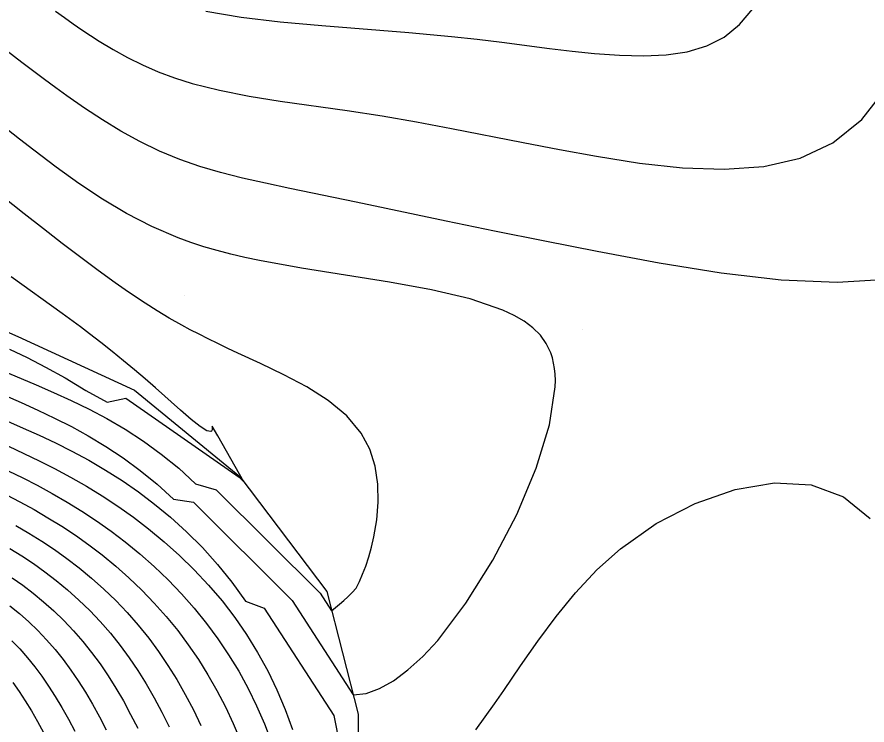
# Model space of a CAD drawing. Extents: x 2356077 to 2359823, y 225951 to 227822.
# Drawn here: x 2357970 to 2358021, y 226253.9 to 226296.4 of the extents above; entities that cross this region are included whole.
import ezdxf

# ---------------------------------------------------------------- set-up
doc = ezdxf.new("R2010")
doc.units = 0
for name, color, linetype in [('DTM Contours Major', 7, 'Continuous'), ('DTM Contours Minor', 7, 'Continuous'), ('Exist DTM Breakline', 7, 'Continuous'), ('Exist DTM Breakline Underwater', 7, 'Continuous'), ('PH Exist DTM Breakline', 7, 'Continuous'), ('PH Exist DTM Point', 7, 'Continuous')]:
    doc.layers.add(name, color=color, linetype=linetype)

msp = doc.modelspace()

# ---------------------------------------------------------------- linework, layer by layer
at = {"layer": 'DTM Contours Major'}
for points in [[(2357981.311, 226296.763), (2357983.421, 226296.403), (2357985.766, 226296.121), (2357988.274, 226295.891), (2357993.49, 226295.477), (2357996.056, 226295.24), (2357997.592, 226295.069), (2357999.082, 226294.886), (2358001.935, 226294.522), (2358003.302, 226294.359), (2358004.633, 226294.221), (2358006.133, 226294.108), (2358007.572, 226294.069), (2358008.935, 226294.131), (2358010.206, 226294.321), (2358011.371, 226294.667), (2358012.415, 226295.194), (2358013.349, 226295.945), (2358014.146, 226296.893)], [(2357983.299, 226268.792), (2357983.592, 226268.5), (2357982.016, 226271.273), (2357981.681, 226271.858), (2357981.69, 226271.772), (2357981.69, 226271.698), (2357981.682, 226271.637), (2357981.666, 226271.588), (2357981.64, 226271.552), (2357981.606, 226271.529), (2357981.355, 226271.575), (2357980.955, 226271.828), (2357980.427, 226272.249), (2357979.792, 226272.8), (2357978.286, 226274.14), (2357977.662, 226274.682), (2357977.017, 226275.229), (2357976.357, 226275.777), (2357975.685, 226276.322), (2357975.005, 226276.86), (2357974.323, 226277.388), (2357973.776, 226277.801), (2357972.683, 226278.607), (2357969.624, 226280.816)], [(2357969.507, 226276.474), (2357970.568, 226275.967), (2357971.684, 226275.397), (2357972.86, 226274.745), (2357974.097, 226273.991), (2357975.381, 226273.281), (2357976.494, 226273.522), (2357983.299, 226268.792)], [(2357969.439, 226269.168), (2357970.307, 226268.744), (2357971.175, 226268.299), (2357972.077, 226267.809), (2357972.975, 226267.291), (2357973.864, 226266.742), (2357974.744, 226266.161), (2357975.611, 226265.548), (2357976.464, 226264.901), (2357977.345, 226264.18), (2357978.204, 226263.421), (2357979.037, 226262.624), (2357979.84, 226261.789), (2357980.61, 226260.918), (2357981.345, 226260.012), (2357982.028, 226259.086), (2357982.672, 226258.128), (2357983.275, 226257.137), (2357983.836, 226256.115), (2357984.354, 226255.062), (2357984.827, 226253.98), (2357985.291, 226252.766)], [(2357969.546, 226261.076), (2357970.12, 226260.602), (2357970.678, 226260.102), (2357971.22, 226259.577), (2357971.744, 226259.025), (2357972.251, 226258.446), (2357972.739, 226257.839), (2357973.2, 226257.215), (2357973.646, 226256.561), (2357974.079, 226255.878), (2357974.5, 226255.163), (2357974.914, 226254.415), (2357975.321, 226253.633)]]:
    msp.add_lwpolyline(points, dxfattribs=at)
at = {"layer": 'DTM Contours Minor'}
for points in [[(2357972.287, 226296.751), (2357972.813, 226296.366), (2357973.334, 226295.995), (2357973.852, 226295.636), (2357974.372, 226295.289), (2357974.896, 226294.953), (2357975.731, 226294.45), (2357976.593, 226293.974), (2357977.492, 226293.529), (2357978.435, 226293.118), (2357979.431, 226292.745), (2357980.488, 226292.412), (2357982.129, 226292.004), (2357983.897, 226291.661), (2357985.775, 226291.36), (2357989.787, 226290.786), (2357991.885, 226290.463), (2357993.954, 226290.104), (2357996.056, 226289.708), (2358000.35, 226288.864), (2358002.539, 226288.445), (2358004.752, 226288.048), (2358007.346, 226287.642), (2358009.919, 226287.358), (2358012.418, 226287.265), (2358014.791, 226287.436), (2358016.985, 226287.94), (2358018.95, 226288.849), (2358020.682, 226290.253), (2358022.13, 226292.087)], [(2358022.205, 226280.648), (2358019.195, 226280.461), (2358015.833, 226280.619), (2358012.234, 226281.038), (2358008.515, 226281.635), (2358004.79, 226282.327), (2358001.661, 226282.942), (2357998.632, 226283.556), (2357995.721, 226284.159), (2357990.323, 226285.293), (2357986.34, 226286.119), (2357984.886, 226286.426), (2357983.505, 226286.739), (2357982.193, 226287.071), (2357980.943, 226287.435), (2357979.749, 226287.847), (2357978.519, 226288.356), (2357977.34, 226288.927), (2357976.204, 226289.553), (2357975.102, 226290.224), (2357974.026, 226290.934), (2357972.968, 226291.672), (2357972.295, 226292.157), (2357971.622, 226292.651), (2357970.259, 226293.675), (2357967.422, 226295.847)], [(2357986.493, 226261.378), (2357990.152, 226255.72), (2357990.919, 226255.808), (2357991.728, 226256.097), (2357992.57, 226256.573), (2357993.439, 226257.222), (2357994.327, 226258.032), (2357995.226, 226258.989), (2357996.918, 226261.221), (2357998.531, 226263.798), (2357999.969, 226266.555), (2358001.137, 226269.322), (2358001.939, 226271.932), (2358002.282, 226274.217), (2358002.287, 226274.598), (2358002.272, 226274.961), (2358002.237, 226275.308), (2358002.182, 226275.637), (2358002.105, 226275.95), (2358002.008, 226276.246), (2358001.74, 226276.807), (2358001.384, 226277.305), (2358000.942, 226277.749), (2358000.418, 226278.144), (2357999.814, 226278.499), (2357999.132, 226278.818), (2357997.162, 226279.49), (2357994.856, 226280.037), (2357992.326, 226280.499), (2357987.043, 226281.336), (2357984.516, 226281.793), (2357983.642, 226281.977), (2357982.795, 226282.175), (2357981.975, 226282.388), (2357981.178, 226282.619), (2357980.403, 226282.871), (2357979.648, 226283.145), (2357978.062, 226283.827), (2357976.548, 226284.612), (2357975.093, 226285.481), (2357973.687, 226286.417), (2357972.317, 226287.401), (2357970.971, 226288.417), (2357970.117, 226289.076), (2357968.405, 226290.415)], [(2357988.172, 226261.828), (2357988.856, 226260.77), (2357989.093, 226260.958), (2357989.334, 226261.162), (2357989.579, 226261.381), (2357989.828, 226261.616), (2357990.08, 226261.866), (2357990.335, 226262.132), (2357990.52, 226262.518), (2357990.71, 226262.961), (2357990.899, 226263.457), (2357991.08, 226264), (2357991.247, 226264.586), (2357991.395, 226265.211), (2357991.567, 226266.224), (2357991.654, 226267.286), (2357991.63, 226268.367), (2357991.469, 226269.439), (2357991.146, 226270.471), (2357990.636, 226271.436), (2357989.76, 226272.474), (2357988.647, 226273.39), (2357987.368, 226274.204), (2357985.992, 226274.936), (2357984.591, 226275.603), (2357983.233, 226276.226), (2357982.615, 226276.516), (2357982.021, 226276.801), (2357981.45, 226277.082), (2357980.901, 226277.361), (2357980.37, 226277.638), (2357979.857, 226277.916), (2357979.109, 226278.339), (2357978.381, 226278.774), (2357977.658, 226279.229), (2357977.071, 226279.614), (2357976.47, 226280.022), (2357975.85, 226280.456), (2357974.846, 226281.182), (2357973.789, 226281.969), (2357972.688, 226282.807), (2357971.552, 226283.686), (2357970.389, 226284.596), (2357966.487, 226287.68)], [(2357969.068, 226275.183), (2357971.108, 226274.332), (2357972.16, 226273.879), (2357973.224, 226273.395), (2357974.294, 226272.874), (2357975.363, 226272.307), (2357976.469, 226271.66), (2357977.56, 226270.949), (2357978.631, 226270.171), (2357979.675, 226269.322), (2357980.686, 226268.397), (2357981.926, 226268.037), (2357988.172, 226261.828)], [(2357968.285, 226274.107), (2357970.22, 226273.261), (2357971.216, 226272.813), (2357972.223, 226272.336), (2357973.235, 226271.824), (2357974.247, 226271.268), (2357975.296, 226270.635), (2357976.336, 226269.942), (2357977.363, 226269.186), (2357978.372, 226268.364), (2357979.361, 226267.473), (2357980.553, 226267.283), (2357986.493, 226261.378)], [(2357967.527, 226272.976), (2357970.341, 226271.737), (2357971.307, 226271.299), (2357972.28, 226270.839), (2357973.255, 226270.349), (2357974.27, 226269.802), (2357975.278, 226269.213), (2357976.276, 226268.58), (2357977.262, 226267.901), (2357978.23, 226267.172), (2357979.177, 226266.391), (2357980.151, 226265.507), (2357981.094, 226264.561), (2357982.001, 226263.553), (2357982.869, 226262.482), (2357983.692, 226261.348), (2357984.814, 226260.928), (2357988.978, 226254.489)], [(2357969.452, 226270.64), (2357970.368, 226270.215), (2357971.291, 226269.772), (2357972.215, 226269.307), (2357973.177, 226268.791), (2357974.135, 226268.242), (2357975.086, 226267.659), (2357976.027, 226267.04), (2357976.954, 226266.384), (2357977.866, 226265.689), (2357978.808, 226264.912), (2357979.724, 226264.091), (2357980.61, 226263.226), (2357981.462, 226262.316), (2357982.275, 226261.361), (2357983.044, 226260.362), (2357983.753, 226259.337), (2357984.412, 226258.272), (2357985.02, 226257.167), (2357985.574, 226256.026), (2357986.071, 226254.85), (2357986.507, 226253.641)], [(2357997.513, 226253.623), (2357998.071, 226254.398), (2357998.629, 226255.188), (2357999.188, 226255.993), (2358000.196, 226257.463), (2358001.235, 226258.949), (2358002.329, 226260.423), (2358003.503, 226261.856), (2358004.784, 226263.22), (2358006.194, 226264.485), (2358008.346, 226266.004), (2358010.676, 226267.217), (2358013.076, 226268.054), (2358015.435, 226268.446), (2358017.643, 226268.322), (2358019.59, 226267.611), (2358021.175, 226266.308)], [(2357969.332, 226267.727), (2357970.145, 226267.306), (2357970.989, 226266.843), (2357971.827, 226266.355), (2357972.656, 226265.841), (2357973.476, 226265.298), (2357974.282, 226264.725), (2357975.075, 226264.122), (2357975.893, 226263.45), (2357976.69, 226262.744), (2357977.463, 226262.002), (2357978.209, 226261.227), (2357978.927, 226260.419), (2357979.612, 226259.579), (2357980.251, 226258.723), (2357980.857, 226257.836), (2357981.43, 226256.921), (2357981.969, 226255.977), (2357982.474, 226255.004), (2357982.946, 226254.005), (2357983.423, 226252.884)], [(2357969.904, 226265.887), (2357970.682, 226265.431), (2357971.452, 226264.951), (2357972.212, 226264.446), (2357972.958, 226263.914), (2357973.69, 226263.354), (2357974.446, 226262.73), (2357975.181, 226262.074), (2357975.893, 226261.385), (2357976.581, 226260.663), (2357977.243, 226259.91), (2357977.875, 226259.126), (2357978.467, 226258.325), (2357979.03, 226257.495), (2357979.564, 226256.636), (2357980.072, 226255.748), (2357980.554, 226254.832), (2357981.011, 226253.887)], [(2357969.537, 226264.509), (2357970.248, 226264.065), (2357970.948, 226263.599), (2357971.636, 226263.109), (2357972.309, 226262.593), (2357973.004, 226262.02), (2357973.679, 226261.416), (2357974.334, 226260.781), (2357974.967, 226260.117), (2357975.576, 226259.422), (2357976.16, 226258.696), (2357976.707, 226257.954), (2357977.23, 226257.183), (2357977.73, 226256.382), (2357978.209, 226255.551), (2357978.668, 226254.69), (2357979.11, 226253.799)], [(2357969.684, 226262.753), (2357970.313, 226262.305), (2357970.928, 226261.834), (2357971.562, 226261.31), (2357972.179, 226260.759), (2357972.776, 226260.179), (2357973.354, 226259.571), (2357973.912, 226258.934), (2357974.447, 226258.268), (2357974.951, 226257.585), (2357975.435, 226256.873), (2357975.901, 226256.13), (2357976.351, 226255.357), (2357976.787, 226254.553), (2357977.211, 226253.716)], [(2357969.664, 226258.973), (2357970.136, 226258.477), (2357970.593, 226257.955), (2357971.036, 226257.406), (2357971.456, 226256.84), (2357971.865, 226256.246), (2357972.266, 226255.621), (2357972.66, 226254.965), (2357973.052, 226254.275), (2357973.443, 226253.55)], [(2357969.722, 226256.461), (2357970.095, 226255.925), (2357970.462, 226255.359), (2357970.828, 226254.763), (2357971.195, 226254.132), (2357971.566, 226253.466)], [(2357988.978, 226254.489), (2357990.384, 226247.4)]]:
    msp.add_lwpolyline(points, dxfattribs=at)
at = {"layer": 'Exist DTM Breakline'}
for points in [[(2357739.379, 226441.004), (2357819.613, 226359.102), (2357890.87, 226277.588), (2357993.999, 226180.096), (2358102.764, 226183.23), (2358191.473, 226205.9), (2358275.273, 226131.78), (2358421.38, 226152.319), (2358505.025, 226137.402), (2358547.118, 226053.573)], [(2357719.555, 226395.117), (2357791.559, 226318.918), (2357850.785, 226251.619), (2357976.144, 226133.407), (2357988.46, 226117.463)]]:
    msp.add_spline(points, degree=3, dxfattribs=at)
at = {"layer": 'Exist DTM Breakline Underwater'}
for points in [[(2357739.428, 226434.309), (2357811.723, 226357.465), (2357885.724, 226276.345), (2357991.789, 226172.502), (2358103.028, 226173.66), (2358191.056, 226197.408), (2358272.648, 226122.63), (2358421.22, 226141.688), (2358498.765, 226117.394), (2358527.12, 226046.782)], [(2357722.365, 226399.093), (2357796.501, 226325.142), (2357855.427, 226255.408), (2357974.836, 226142.381), (2357994.862, 226118.943)]]:
    msp.add_spline(points, degree=3, dxfattribs=at)
at = {"layer": 'PH Exist DTM Breakline'}
msp.add_lwpolyline([(2357922.8, 226311.098), (2357929.954, 226302.385), (2357936.625, 226295.569), (2357941.578, 226292.897), (2357946.839, 226290.533), (2357953.749, 226287.716), (2357958.683, 226284.418), (2357965.026, 226279.416), (2357970.024, 226277.228), (2357977.03, 226274.019), (2357983.35, 226268.82), (2357988.558, 226261.931), (2357990.448, 226254.566), (2357990.368, 226245.598), (2357990.041, 226236.664), (2357989.613, 226227.484)], dxfattribs=at)
at = {"layer": 'PH Exist DTM Point'}
for p, q in [((2357980.03, 226279.687), (2357980.03, 226279.687)), ((2358003.944, 226277.655), (2358003.944, 226277.655))]:
    msp.add_line(p, q, dxfattribs=at)

doc.saveas('drawing.dxf')
